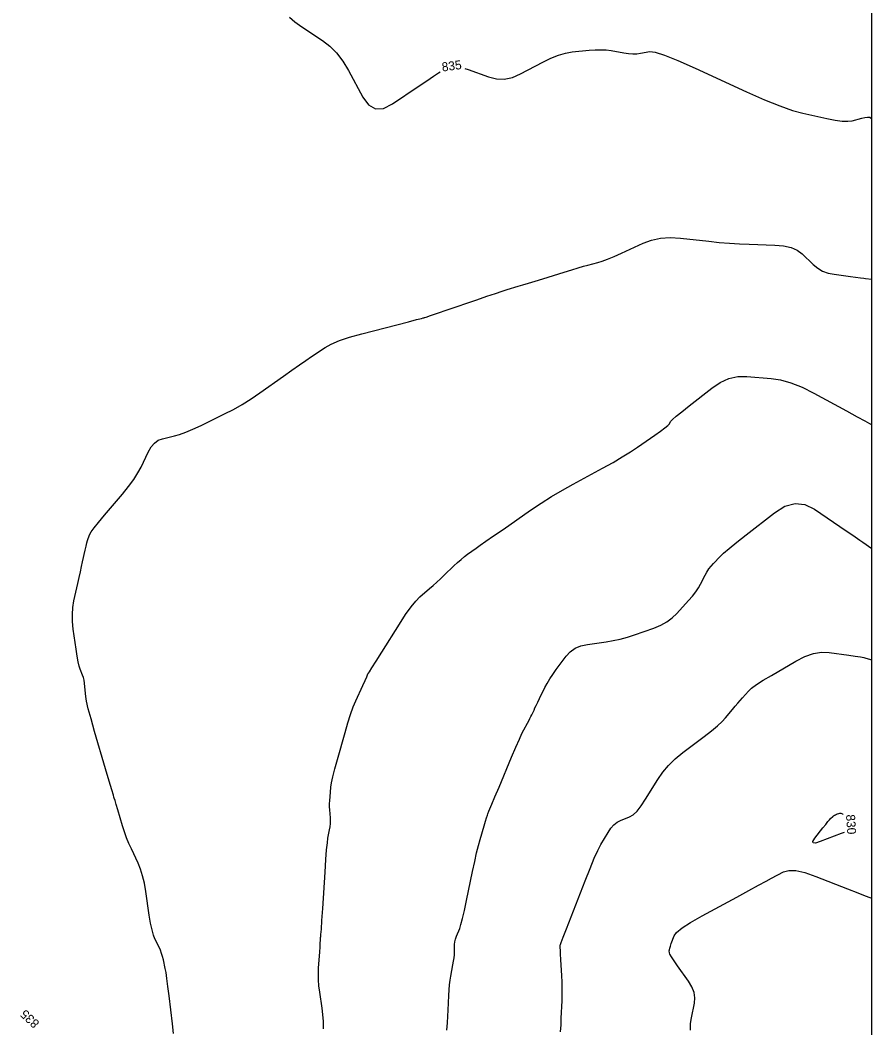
# Model space of a CAD drawing. Extents: x 2082232 to 2083549, y 592624 to 593832.
# Drawn here: x 2083482.3 to 2083549.1, y 593120.6 to 593199.5 of the extents above; entities that cross this region are included whole.
import ezdxf

# ---------------------------------------------------------------- set-up
doc = ezdxf.new("R2010")
doc.units = 0
for name, color, linetype in [('DT_X_Contour_Major', 7, 'Continuous'), ('DT_X_Contour_Minor', 7, 'Continuous'), ('DT_X_TIN_Hull', 7, 'Continuous')]:
    doc.layers.add(name, color=color, linetype=linetype)

msp = doc.modelspace()

# ---------------------------------------------------------------- linework, layer by layer
at = {"layer": 'DT_X_Contour_Major'}
for points in [[(2083503.436, 593199.735), (2083503.863, 593199.381), (2083504.408, 593198.997), (2083506.021, 593197.93), (2083506.602, 593197.483), (2083507.136, 593196.94), (2083507.624, 593196.302), (2083508.064, 593195.569), (2083509.177, 593193.488), (2083509.635, 593192.868), (2083510.178, 593192.572), (2083510.804, 593192.598), (2083511.513, 593192.947), (2083513.516, 593194.308), (2083514.196, 593194.77), (2083514.733, 593195.132), (2083515.128, 593195.395), (2083515.244, 593195.471)], [(2083517.19, 593195.731), (2083517.429, 593195.653), (2083519.039, 593195.059), (2083519.649, 593194.908), (2083520.271, 593194.899), (2083520.906, 593195.032), (2083521.552, 593195.308), (2083523.292, 593196.232), (2083523.925, 593196.542), (2083524.519, 593196.777), (2083525.074, 593196.938), (2083525.589, 593197.025), (2083526.91, 593197.157), (2083527.391, 593197.192), (2083527.841, 593197.198), (2083528.262, 593197.176), (2083528.652, 593197.124), (2083529.651, 593196.948), (2083530.013, 593196.897), (2083530.349, 593196.874), (2083530.659, 593196.879), (2083530.943, 593196.914), (2083531.666, 593197.043), (2083532.091, 593196.998), (2083532.826, 593196.769), (2083533.869, 593196.354), (2083535.222, 593195.755), (2083539.241, 593193.908), (2083540.648, 593193.283), (2083541.854, 593192.792), (2083542.86, 593192.436), (2083543.666, 593192.214), (2083545.547, 593191.8), (2083546.199, 593191.674), (2083546.747, 593191.603), (2083547.188, 593191.59), (2083547.525, 593191.633), (2083548.281, 593191.823), (2083548.534, 593191.882), (2083548.723, 593191.915), (2083548.851, 593191.924), (2083548.916, 593191.907), (2083549.073, 593191.771)], [(2083545.03, 593135.175), (2083544.658, 593135.06), (2083544.462, 593135.064), (2083544.44, 593135.189), (2083544.594, 593135.434), (2083545.238, 593136.248), (2083545.457, 593136.522), (2083545.63, 593136.735), (2083545.759, 593136.886), (2083545.842, 593136.975), (2083546.005, 593137.131), (2083546.07, 593137.186), (2083546.142, 593137.234), (2083546.222, 593137.275), (2083546.31, 593137.31), (2083546.555, 593137.393), (2083546.653, 593137.397), (2083546.763, 593137.345), (2083546.812, 593137.301)], [(2083546.908, 593135.893), (2083546.666, 593135.8), (2083545.03, 593135.175)], [(2083534.869, 593120.404), (2083534.87, 593120.926), (2083534.93, 593121.382), (2083535.166, 593122.507), (2083535.203, 593122.932), (2083535.139, 593123.363), (2083534.972, 593123.802), (2083534.704, 593124.246), (2083533.852, 593125.44), (2083533.572, 593125.839), (2083533.371, 593126.142), (2083533.249, 593126.348), (2083533.206, 593126.456), (2083533.197, 593126.617), (2083533.204, 593126.698), (2083533.232, 593126.821), (2083533.282, 593126.984), (2083533.354, 593127.189), (2083533.573, 593127.79), (2083533.773, 593128.057), (2083534.206, 593128.406), (2083534.874, 593128.837), (2083535.776, 593129.35), (2083538.493, 593130.829), (2083539.427, 593131.338), (2083540.194, 593131.754), (2083540.791, 593132.078), (2083541.22, 593132.309), (2083542.14, 593132.804), (2083542.558, 593132.921), (2083543.121, 593132.901), (2083543.83, 593132.743), (2083544.685, 593132.449), (2083547.159, 593131.481), (2083547.972, 593131.163), (2083548.555, 593130.935), (2083548.908, 593130.796), (2083549.032, 593130.748), (2083549.073, 593130.732)]]:
    msp.add_lwpolyline(points, dxfattribs=at)
at = {"layer": 'DT_X_Contour_Minor'}
for points in [[(2083494.349, 593120.133), (2083494.261, 593120.891), (2083494.008, 593123.084), (2083493.918, 593123.836), (2083493.838, 593124.445), (2083493.769, 593124.912), (2083493.709, 593125.237), (2083493.563, 593125.913), (2083493.5, 593126.165), (2083493.421, 593126.415), (2083493.326, 593126.662), (2083493.215, 593126.906), (2083492.897, 593127.554), (2083492.78, 593127.852), (2083492.667, 593128.263), (2083492.558, 593128.785), (2083492.454, 593129.419), (2083492.182, 593131.258), (2083492.068, 593131.915), (2083491.93, 593132.504), (2083491.767, 593133.025), (2083491.581, 593133.48), (2083491.051, 593134.602), (2083490.859, 593135.029), (2083490.681, 593135.471), (2083490.517, 593135.927), (2083490.366, 593136.397), (2083489.984, 593137.668), (2083489.858, 593138.085), (2083489.768, 593138.384), (2083489.714, 593138.564), (2083489.695, 593138.625), (2083489.692, 593138.629), (2083489.691, 593138.632), (2083489.69, 593138.635), (2083489.688, 593138.639), (2083489.686, 593138.644), (2083489.68, 593138.658), (2083489.638, 593138.8), (2083489.515, 593139.215), (2083489.313, 593139.903), (2083489.031, 593140.864), (2083488.172, 593143.791), (2083487.887, 593144.787), (2083487.677, 593145.578), (2083487.541, 593146.166), (2083487.479, 593146.55), (2083487.412, 593147.302), (2083487.382, 593147.571), (2083487.34, 593147.813), (2083487.288, 593148.029), (2083487.224, 593148.219), (2083487.039, 593148.689), (2083486.967, 593148.918), (2083486.892, 593149.251), (2083486.812, 593149.69), (2083486.728, 593150.234), (2083486.498, 593151.824), (2083486.437, 593152.409), (2083486.426, 593152.972), (2083486.465, 593153.512), (2083486.554, 593154.03), (2083486.858, 593155.382), (2083486.967, 593155.868), (2083487.066, 593156.313), (2083487.155, 593156.716), (2083487.233, 593157.078), (2083487.429, 593157.989), (2083487.5, 593158.303), (2083487.563, 593158.562), (2083487.621, 593158.768), (2083487.672, 593158.919), (2083487.8, 593159.248), (2083487.908, 593159.434), (2083488.134, 593159.744), (2083488.48, 593160.177), (2083488.945, 593160.735), (2083490.343, 593162.387), (2083490.828, 593162.985), (2083491.234, 593163.538), (2083491.562, 593164.046), (2083491.811, 593164.509), (2083492.372, 593165.686), (2083492.6, 593166.082), (2083492.863, 593166.388), (2083493.162, 593166.605), (2083493.497, 593166.731), (2083494.437, 593166.946), (2083494.831, 593167.059), (2083495.31, 593167.235), (2083495.873, 593167.474), (2083496.52, 593167.776), (2083498.358, 593168.667), (2083499.048, 593169.021), (2083499.738, 593169.415), (2083500.43, 593169.848), (2083501.123, 593170.322), (2083502.971, 593171.637), (2083503.628, 593172.102), (2083504.212, 593172.511), (2083504.723, 593172.863), (2083505.16, 593173.16), (2083506.231, 593173.875), (2083506.711, 593174.143), (2083507.349, 593174.41), (2083508.144, 593174.677), (2083509.097, 593174.944), (2083511.849, 593175.653), (2083512.753, 593175.887), (2083513.4, 593176.054), (2083513.792, 593176.155), (2083513.927, 593176.19), (2083513.947, 593176.196), (2083513.956, 593176.198), (2083513.966, 593176.201), (2083513.992, 593176.208), (2083514.032, 593176.219), (2083514.153, 593176.26), (2083514.488, 593176.374), (2083515.036, 593176.562), (2083515.797, 593176.822), (2083518.111, 593177.615), (2083518.911, 593177.887), (2083519.575, 593178.11), (2083520.103, 593178.283), (2083520.496, 593178.406), (2083521.363, 593178.67), (2083521.727, 593178.78), (2083522.167, 593178.915), (2083522.685, 593179.075), (2083523.28, 593179.258), (2083524.97, 593179.78), (2083525.561, 593179.961), (2083526.068, 593180.112), (2083526.489, 593180.233), (2083526.826, 593180.325), (2083527.61, 593180.528), (2083527.946, 593180.631), (2083528.367, 593180.788), (2083528.872, 593180.998), (2083529.462, 593181.262), (2083531.146, 593182.036), (2083531.803, 593182.279), (2083532.511, 593182.426), (2083533.268, 593182.478), (2083534.076, 593182.434), (2083536.297, 593182.19), (2083537.12, 593182.107), (2083537.921, 593182.041), (2083538.702, 593181.991), (2083539.462, 593181.958), (2083541.46, 593181.891), (2083542.156, 593181.83), (2083542.747, 593181.696), (2083543.232, 593181.489), (2083543.612, 593181.209), (2083544.482, 593180.366), (2083544.829, 593180.081), (2083545.215, 593179.86), (2083545.642, 593179.701), (2083546.108, 593179.606), (2083547.404, 593179.436), (2083548.185, 593179.333), (2083548.432, 593179.301), (2083548.585, 593179.281), (2083549.073, 593179.217)], [(2083506.106, 593120.504), (2083506.096, 593121.084), (2083506.061, 593121.622), (2083506.001, 593122.119), (2083505.81, 593123.391), (2083505.751, 593123.867), (2083505.717, 593124.34), (2083505.709, 593124.811), (2083505.726, 593125.28), (2083505.805, 593126.526), (2083505.831, 593126.938), (2083505.849, 593127.239), (2083505.861, 593127.428), (2083505.864, 593127.506), (2083505.864, 593127.564), (2083505.865, 593127.587), (2083505.868, 593127.611), (2083505.871, 593127.636), (2083505.877, 593127.661), (2083505.893, 593127.732), (2083505.907, 593127.889), (2083505.936, 593128.307), (2083505.981, 593128.988), (2083506.042, 593129.929), (2083506.224, 593132.789), (2083506.289, 593133.758), (2083506.35, 593134.521), (2083506.406, 593135.079), (2083506.457, 593135.43), (2083506.586, 593136.092), (2083506.626, 593136.338), (2083506.65, 593136.579), (2083506.656, 593136.814), (2083506.647, 593137.044), (2083506.598, 593137.649), (2083506.586, 593137.884), (2083506.585, 593138.132), (2083506.595, 593138.395), (2083506.616, 593138.672), (2083506.689, 593139.431), (2083506.741, 593139.779), (2083506.842, 593140.256), (2083506.993, 593140.86), (2083507.193, 593141.593), (2083507.792, 593143.718), (2083508.014, 593144.471), (2083508.23, 593145.137), (2083508.441, 593145.716), (2083508.646, 593146.208), (2083509.185, 593147.403), (2083509.361, 593147.795), (2083509.488, 593148.076), (2083509.564, 593148.245), (2083509.59, 593148.303), (2083509.591, 593148.309), (2083509.592, 593148.311), (2083509.593, 593148.313), (2083509.594, 593148.316), (2083509.596, 593148.319), (2083509.6, 593148.328), (2083509.602, 593148.332), (2083509.605, 593148.336), (2083509.609, 593148.342), (2083509.614, 593148.348), (2083509.63, 593148.367), (2083509.7, 593148.475), (2083509.897, 593148.787), (2083510.222, 593149.301), (2083510.675, 593150.019), (2083512.052, 593152.205), (2083512.54, 593152.952), (2083512.97, 593153.556), (2083513.342, 593154.016), (2083513.656, 593154.333), (2083514.416, 593154.985), (2083514.702, 593155.233), (2083514.988, 593155.491), (2083515.274, 593155.756), (2083515.561, 593156.031), (2083516.328, 593156.774), (2083516.61, 593157.04), (2083516.883, 593157.28), (2083517.145, 593157.495), (2083517.398, 593157.684), (2083518.058, 593158.155), (2083518.376, 593158.38), (2083518.835, 593158.7), (2083519.434, 593159.117), (2083520.175, 593159.63), (2083522.337, 593161.126), (2083523.154, 593161.675), (2083523.983, 593162.2), (2083524.825, 593162.702), (2083525.679, 593163.179), (2083527.973, 593164.422), (2083528.79, 593164.874), (2083529.518, 593165.297), (2083530.158, 593165.692), (2083530.71, 593166.058), (2083532.065, 593166.998), (2083532.516, 593167.317), (2083532.854, 593167.569), (2083533.078, 593167.754), (2083533.188, 593167.872), (2083533.331, 593168.098), (2083533.46, 593168.237), (2083533.742, 593168.484), (2083534.175, 593168.84), (2083534.76, 593169.304), (2083536.524, 593170.687), (2083537.191, 593171.133), (2083537.873, 593171.435), (2083538.568, 593171.593), (2083539.276, 593171.606), (2083541.182, 593171.45), (2083541.927, 593171.334), (2083542.733, 593171.102), (2083543.6, 593170.755), (2083544.527, 593170.292), (2083547.08, 593168.905), (2083547.919, 593168.449), (2083548.522, 593168.122), (2083548.888, 593167.923), (2083549.073, 593167.822)], [(2083515.772, 593120.398), (2083515.813, 593120.985), (2083515.846, 593121.51), (2083515.87, 593121.974), (2083515.926, 593123.13), (2083515.951, 593123.55), (2083515.987, 593123.942), (2083516.032, 593124.308), (2083516.087, 593124.646), (2083516.247, 593125.511), (2083516.299, 593125.816), (2083516.336, 593126.082), (2083516.358, 593126.31), (2083516.364, 593126.498), (2083516.361, 593126.949), (2083516.371, 593127.126), (2083516.404, 593127.319), (2083516.459, 593127.529), (2083516.538, 593127.754), (2083516.777, 593128.376), (2083516.878, 593128.687), (2083517, 593129.153), (2083517.144, 593129.774), (2083517.31, 593130.549), (2083517.781, 593132.824), (2083517.95, 593133.621), (2083518.106, 593134.305), (2083518.247, 593134.876), (2083518.374, 593135.335), (2083518.693, 593136.407), (2083518.801, 593136.768), (2083518.887, 593137.047), (2083518.95, 593137.243), (2083518.989, 593137.358), (2083519.065, 593137.553), (2083519.136, 593137.727), (2083519.292, 593138.1), (2083519.533, 593138.675), (2083519.86, 593139.449), (2083520.843, 593141.781), (2083521.18, 593142.571), (2083521.45, 593143.191), (2083521.656, 593143.642), (2083521.796, 593143.923), (2083522.081, 593144.447), (2083522.183, 593144.636), (2083522.275, 593144.81), (2083522.356, 593144.97), (2083522.426, 593145.114), (2083522.6, 593145.48), (2083522.676, 593145.64), (2083522.775, 593145.845), (2083522.897, 593146.095), (2083523.041, 593146.39), (2083523.455, 593147.237), (2083523.627, 593147.564), (2083523.832, 593147.909), (2083524.071, 593148.271), (2083524.344, 593148.652), (2083525.115, 593149.692), (2083525.437, 593150.043), (2083525.824, 593150.315), (2083526.275, 593150.508), (2083526.792, 593150.623), (2083528.257, 593150.823), (2083528.809, 593150.914), (2083529.364, 593151.035), (2083529.923, 593151.186), (2083530.486, 593151.368), (2083531.992, 593151.894), (2083532.528, 593152.114), (2083533.009, 593152.378), (2083533.432, 593152.688), (2083533.8, 593153.042), (2083534.705, 593154.046), (2083535.018, 593154.408), (2083535.28, 593154.743), (2083535.491, 593155.049), (2083535.649, 593155.327), (2083536.004, 593156.032), (2083536.145, 593156.288), (2083536.301, 593156.53), (2083536.474, 593156.756), (2083536.661, 593156.967), (2083537.183, 593157.508), (2083537.458, 593157.767), (2083537.891, 593158.137), (2083538.482, 593158.617), (2083539.231, 593159.209), (2083541.44, 593160.935), (2083542.258, 593161.437), (2083543.055, 593161.65), (2083543.831, 593161.574), (2083544.585, 593161.209), (2083546.569, 593159.848), (2083547.761, 593159.031), (2083548.135, 593158.774), (2083548.362, 593158.619), (2083549.073, 593158.131)], [(2083524.685, 593120.277), (2083524.715, 593120.82), (2083524.74, 593121.339), (2083524.799, 593122.689), (2083524.815, 593123.193), (2083524.818, 593123.689), (2083524.808, 593124.179), (2083524.785, 593124.663), (2083524.708, 593125.943), (2083524.682, 593126.366), (2083524.664, 593126.672), (2083524.652, 593126.863), (2083524.648, 593126.938), (2083524.645, 593126.983), (2083524.645, 593127), (2083524.648, 593127.019), (2083524.652, 593127.038), (2083524.659, 593127.059), (2083524.679, 593127.115), (2083524.737, 593127.265), (2083524.895, 593127.675), (2083525.154, 593128.345), (2083525.514, 593129.274), (2083526.606, 593132.096), (2083526.991, 593133.067), (2083527.326, 593133.864), (2083527.611, 593134.487), (2083527.845, 593134.935), (2083528.405, 593135.897), (2083528.623, 593136.226), (2083528.856, 593136.491), (2083529.104, 593136.693), (2083529.367, 593136.831), (2083530.09, 593137.114), (2083530.371, 593137.28), (2083530.675, 593137.564), (2083531, 593137.967), (2083531.347, 593138.489), (2083532.3, 593140.038), (2083532.691, 593140.606), (2083533.149, 593141.146), (2083533.673, 593141.659), (2083534.264, 593142.145), (2083535.928, 593143.403), (2083536.501, 593143.848), (2083536.97, 593144.238), (2083537.337, 593144.574), (2083537.6, 593144.855), (2083538.164, 593145.531), (2083538.372, 593145.778), (2083538.57, 593146.011), (2083538.759, 593146.23), (2083538.94, 593146.435), (2083539.409, 593146.962), (2083539.654, 593147.188), (2083540.034, 593147.468), (2083540.55, 593147.804), (2083541.203, 593148.194), (2083543.125, 593149.31), (2083543.828, 593149.666), (2083544.495, 593149.897), (2083545.125, 593150.003), (2083545.72, 593149.984), (2083547.258, 593149.768), (2083547.775, 593149.694), (2083548.172, 593149.632), (2083548.45, 593149.582), (2083548.609, 593149.545), (2083549.073, 593149.404)]]:
    msp.add_lwpolyline(points, dxfattribs=at)
at = {"layer": 'DT_X_TIN_Hull'}
msp.add_lwpolyline([(2083549.073, 593114.433), (2083549.073, 593122.913), (2083549.073, 593123.869), (2083549.073, 593126.232), (2083549.073, 593130.727), (2083549.073, 593133.519), (2083549.073, 593135.388), (2083549.073, 593143.578), (2083549.073, 593143.965), (2083549.073, 593144.014), (2083549.073, 593147.066), (2083549.073, 593151.983), (2083549.073, 593154.34), (2083549.073, 593154.644), (2083549.073, 593157.549), (2083549.073, 593160.292), (2083549.073, 593164.723), (2083549.073, 593166.687), (2083549.073, 593167.771), (2083549.073, 593170.255), (2083549.073, 593180.594), (2083549.073, 593185.512), (2083549.073, 593188.565), (2083549.073, 593192.9), (2083549.073, 593197.554), (2083549.073, 593200.08)], dxfattribs=at)

# ---------------------------------------------------------------- texts
at = {"layer": 'DT_X_Contour_Major'}
for s, rotation, p in [('835', 7.59481, (2083515.418, 593195.485)), ('830', 273.89856, (2083547.047, 593137.279)), ('835', 136.94279, (2083483.897, 593121.004))]:
    msp.add_text(s, height=0.7, rotation=rotation, dxfattribs=at).set_placement(p)

doc.saveas('drawing.dxf')
